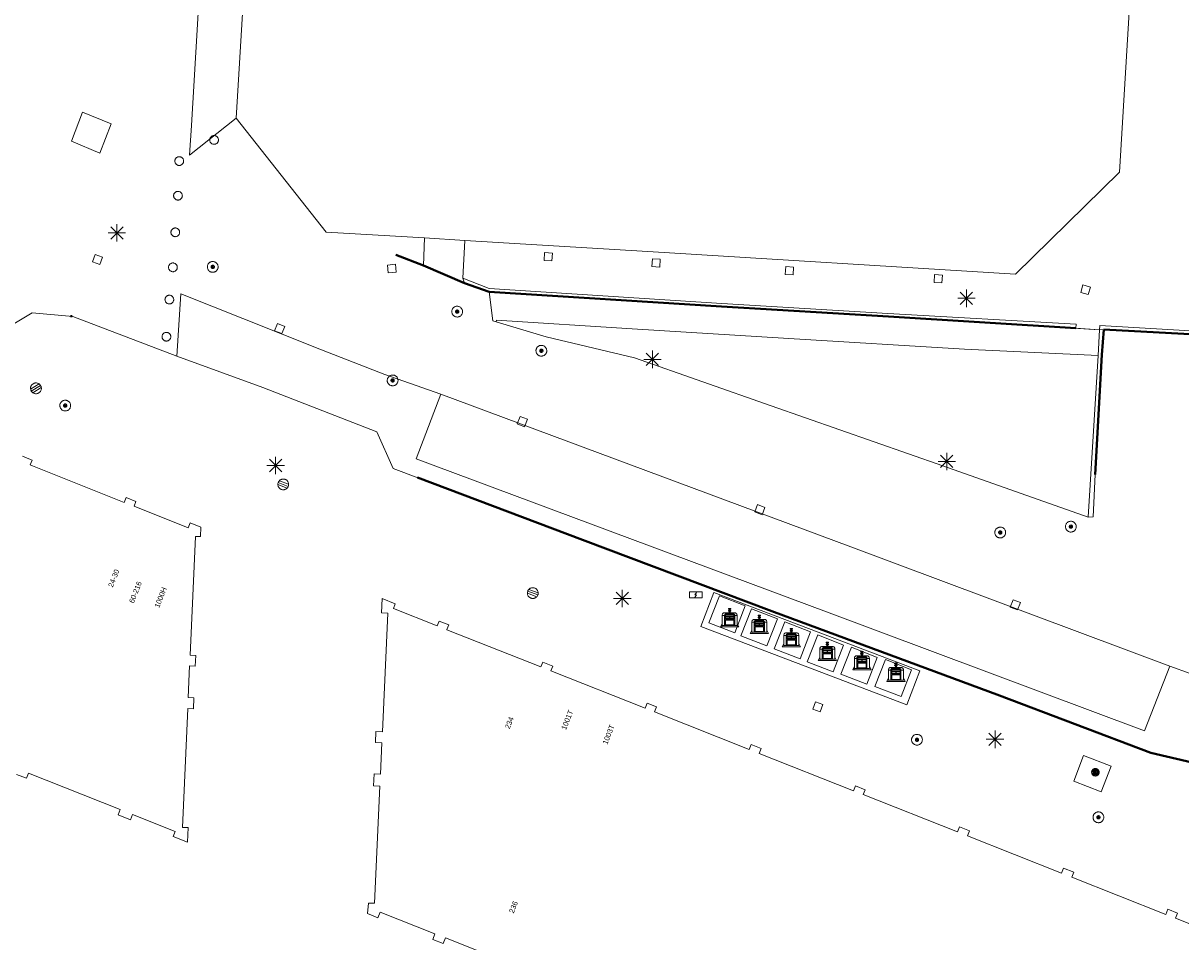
# Model space of a CAD drawing. Header units: metres. Extents: x 135779 to 137489, y 452643 to 455118.
# Tile 382 of 489: x 136792 to 136858, y 454184 to 454237. Entities that reach past the tile are written whole.
import ezdxf
from ezdxf.enums import TextEntityAlignment as Align

# ---------------------------------------------------------------- set-up
doc = ezdxf.new("R2010")
doc.units = ezdxf.units.M
doc.linetypes.add('DGN_Style_4', pattern=[89.853097, 44.898487, -22.449243, 0.056123, -22.449243])
for name, color, linetype, lineweight in [('KTop_BAK_Afval apart plaats', 96, 'Continuous', 13), ('KTop_BTD_Groenvoorziening', 62, 'Continuous', 13), ('KTop_KST_KAST', 40, 'Continuous', 13), ('KTop_NAR_Huisnummer (t)', 7, 'Continuous', 13), ('KTop_NAR_Huisnummer tijdelijk (t)', 7, 'Continuous', 13), ('KTop_OTD_Gesloten verharding', 15, 'Continuous', 13), ('KTop_PAL_Afsluitpaal', 222, 'Continuous', 13), ('KTop_PAL_Lichtmast', 40, 'Continuous', 13), ('KTop_PND_Grondvlaksituatie van BAG-pand [tachy]', 1, 'Continuous', 13), ('KTop_PUT_Drainageput', 15, 'Continuous', 13), ('KTop_PUT_Inspectie- of rioolput', 15, 'Continuous', 13), ('KTop_PUT_Kolk', 15, 'Continuous', 13), ('KTop_SHD_Hek (l)', 15, 'DGN_Style_4', 40), ('KTop_SHD_Muur', 15, 'Continuous', 13), ('KTop_VGO_Boom', 92, 'Continuous', 13), ('KTop_WGD_Rijbaan_Lokale weg', 251, 'Continuous', 13), ('KTop_WGD_Voetpad', 251, 'Continuous', 13)]:
    doc.layers.add(name, color=color, linetype=linetype, lineweight=lineweight)
doc.styles.add('Style-ROVU', font='ROVU.shx')
doc.styles.add('Style-ROVUCURSIEF', font='ROVUCURSIEF.shx')

# ---------------------------------------------------------------- blocks, each defined once
blk = doc.blocks.new('BAK_Afval_apart_plaats')
at = {"layer": 'KTop_BAK_Afval apart plaats'}
for p, q in [((-0.43, 0.141), (-0.425, 0.168)), ((-0.43, 0.118), (-0.43, 0.141)), ((-0.29, 0.118), (-0.43, 0.118)), ((-0.43, 0.118), (-0.43, -0.457)), ((-0.29, 0.118), (-0.43, 0.118)), ((-0.425, 0.168), (-0.416, 0.193)), ((-0.416, 0.193), (-0.403, 0.215)), ((-0.403, 0.215), (-0.384, 0.24)), ((-0.384, 0.24), (-0.364, 0.258)), ((-0.364, 0.258), (-0.342, 0.272)), ((-0.342, 0.272), (0, 0.272)), ((-0.282, 0.167), (-0.29, 0.146)), ((-0.282, 0.167), (-0.29, 0.146)), ((-0.29, 0.146), (-0.29, 0.118)), ((-0.29, 0.146), (-0.29, 0.118)), ((-0.29, -0.429), (-0.29, 0.118)), ((-0.29, 0.118), (-0.29, -0.429)), ((-0.273, 0.186), (-0.282, 0.167)), ((-0.273, 0.186), (-0.282, 0.167)), ((-0.248, 0.217), (-0.273, 0.186)), ((-0.248, 0.217), (-0.273, 0.186)), ((0.248, 0.217), (-0.248, 0.217)), ((0.248, 0.217), (-0.248, 0.217)), ((-0.242, 0.081), (-0.242, 0.153)), ((-0.242, 0.153), (0.242, 0.153)), ((0.242, 0.081), (-0.242, 0.081)), ((-0.242, 0.034), (-0.242, 0.081)), ((-0.242, 0.081), (0.242, 0.081)), ((-0.242, -0.059), (-0.242, 0.034)), ((-0.242, 0.034), (0.242, 0.034)), ((0.242, 0.034), (-0.242, 0.034)), ((-0.073, 0.513), (-0.072, 0.515)), ((-0.073, 0.513), (-0.073, 0.49)), ((-0.072, 0.511), (-0.073, 0.513)), ((-0.072, 0.511), (-0.073, 0.513)), ((-0.073, 0.49), (-0.072, 0.488)), ((-0.073, 0.399), (-0.073, 0.376)), ((-0.072, 0.397), (-0.073, 0.399)), ((-0.073, 0.376), (-0.072, 0.374)), ((-0.072, 0.515), (-0.071, 0.516)), ((-0.07, 0.51), (-0.072, 0.511)), ((-0.07, 0.51), (-0.072, 0.511)), ((-0.072, 0.488), (-0.07, 0.486)), ((-0.07, 0.396), (-0.072, 0.397)), ((-0.072, 0.374), (-0.07, 0.373)), ((-0.071, 0.516), (-0.07, 0.517)), ((-0.07, 0.517), (-0.067, 0.519)), ((-0.069, 0.509), (-0.07, 0.51)), ((-0.069, 0.509), (-0.07, 0.51)), ((-0.07, 0.486), (-0.069, 0.485)), ((-0.069, 0.395), (-0.07, 0.396)), ((-0.07, 0.373), (-0.069, 0.371)), ((-0.066, 0.507), (-0.069, 0.509)), ((-0.066, 0.507), (-0.069, 0.509)), ((-0.069, 0.485), (-0.066, 0.484)), ((-0.066, 0.394), (-0.069, 0.395)), ((-0.069, 0.371), (-0.066, 0.37)), ((-0.067, 0.519), (-0.065, 0.52)), ((-0.063, 0.506), (-0.066, 0.507)), ((-0.063, 0.506), (-0.066, 0.507)), ((-0.066, 0.484), (-0.063, 0.483)), ((-0.063, 0.392), (-0.066, 0.394)), ((-0.066, 0.37), (-0.063, 0.369)), ((-0.065, 0.52), (-0.061, 0.521)), ((-0.059, 0.505), (-0.063, 0.506)), ((-0.059, 0.505), (-0.063, 0.506)), ((-0.063, 0.483), (-0.059, 0.482)), ((-0.059, 0.391), (-0.063, 0.392)), ((-0.063, 0.369), (-0.059, 0.368)), ((-0.061, 0.521), (-0.055, 0.523)), ((-0.054, 0.504), (-0.059, 0.505)), ((-0.054, 0.504), (-0.059, 0.505)), ((-0.059, 0.482), (-0.054, 0.481)), ((-0.054, 0.39), (-0.059, 0.391)), ((-0.059, 0.368), (-0.054, 0.367)), ((-0.055, 0.523), (-0.049, 0.524)), ((-0.048, 0.503), (-0.054, 0.504)), ((-0.048, 0.503), (-0.054, 0.504)), ((-0.054, 0.481), (-0.048, 0.48)), ((-0.048, 0.389), (-0.054, 0.39)), ((-0.054, 0.367), (-0.048, 0.366)), ((-0.049, 0.524), (-0.043, 0.525)), ((-0.043, 0.502), (-0.048, 0.503)), ((-0.043, 0.502), (-0.048, 0.503)), ((-0.048, 0.48), (-0.043, 0.479)), ((-0.043, 0.388), (-0.048, 0.389)), ((-0.048, 0.366), (-0.043, 0.365)), ((-0.043, 0.525), (-0.035, 0.526)), ((-0.036, 0.501), (-0.043, 0.502)), ((-0.036, 0.501), (-0.043, 0.502)), ((-0.043, 0.479), (-0.036, 0.478)), ((-0.036, 0.388), (-0.043, 0.388)), ((-0.043, 0.365), (-0.036, 0.364)), ((-0.03, 0.501), (-0.036, 0.501)), ((-0.03, 0.501), (-0.036, 0.501)), ((-0.036, 0.478), (-0.03, 0.478)), ((-0.03, 0.387), (-0.036, 0.388)), ((-0.036, 0.364), (-0.03, 0.364)), ((-0.035, 0.526), (-0.029, 0.527)), ((-0.021, 0.5), (-0.03, 0.501)), ((-0.021, 0.5), (-0.03, 0.501)), ((-0.03, 0.478), (-0.028, 0.478)), ((-0.021, 0.387), (-0.03, 0.387)), ((-0.03, 0.364), (-0.028, 0.364)), ((-0.029, 0.527), (-0.023, 0.527)), ((-0.028, 0.478), (-0.021, 0.477)), ((-0.028, 0.468), (-0.028, 0.478)), ((-0.028, 0.478), (-0.021, 0.477)), ((-0.028, 0.4), (-0.028, 0.468)), ((-0.028, 0.468), (-0.021, 0.468)), ((-0.021, 0.468), (-0.028, 0.468)), ((-0.021, 0.4), (-0.028, 0.4)), ((-0.028, 0.364), (-0.021, 0.363)), ((-0.028, 0.355), (-0.028, 0.364)), ((-0.028, 0.364), (-0.021, 0.363)), ((-0.028, 0.272), (-0.028, 0.355)), ((-0.028, 0.355), (-0.021, 0.354)), ((-0.021, 0.354), (-0.028, 0.355)), ((0.028, 0.272), (-0.028, 0.272)), ((-0.023, 0.527), (-0.013, 0.528)), ((-0.014, 0.5), (-0.021, 0.5)), ((-0.014, 0.5), (-0.021, 0.5)), ((-0.021, 0.477), (-0.014, 0.477)), ((-0.021, 0.477), (-0.014, 0.477)), ((-0.021, 0.468), (-0.014, 0.468)), ((-0.014, 0.468), (-0.021, 0.468)), ((-0.014, 0.399), (-0.021, 0.4)), ((-0.014, 0.386), (-0.021, 0.387)), ((-0.021, 0.363), (-0.014, 0.363)), ((-0.021, 0.363), (-0.014, 0.363)), ((-0.021, 0.354), (-0.014, 0.354)), ((-0.014, 0.354), (-0.021, 0.354)), ((0, 0.5), (-0.014, 0.5)), ((0, 0.5), (-0.014, 0.5)), ((-0.014, 0.477), (0, 0.477)), ((-0.014, 0.477), (0, 0.477)), ((-0.014, 0.468), (0, 0.468)), ((0, 0.468), (-0.014, 0.468)), ((0, 0.399), (-0.014, 0.399)), ((0, 0.386), (-0.014, 0.386)), ((-0.014, 0.363), (0, 0.363)), ((-0.014, 0.363), (0, 0.363)), ((-0.014, 0.354), (0, 0.354)), ((0, 0.354), (-0.014, 0.354)), ((-0.013, 0.528), (-0.005, 0.528)), ((-0.005, 0.528), (0, 0.528)), ((0, 0.528), (0.005, 0.528)), ((0, 0.5), (0, 0.477)), ((0, 0.477), (0, 0.5)), ((0, 0.477), (0, 0.5)), ((0, 0.5), (0.014, 0.5)), ((0.014, 0.5), (0, 0.5)), ((0.014, 0.477), (0, 0.477)), ((0, 0.477), (0.014, 0.477)), ((0.014, 0.468), (0, 0.468)), ((0, 0.468), (0, 0.399)), ((0, 0.468), (0, 0.399)), ((0.014, 0.468), (0, 0.468)), ((0, 0.399), (0.014, 0.399)), ((0, 0.363), (0, 0.386)), ((0, 0.363), (0, 0.386)), ((0, 0.386), (0.014, 0.386)), ((0.014, 0.363), (0, 0.363)), ((0, 0.363), (0.014, 0.363)), ((0, 0.354), (0.014, 0.354)), ((0, 0.272), (0, 0.354)), ((0, 0.354), (0, 0.272)), ((0.014, 0.354), (0, 0.354)), ((0, 0.272), (0.342, 0.272)), ((0.028, 0.272), (0, 0.272)), ((0, 0.272), (0.028, 0.272)), ((0.005, 0.528), (0.013, 0.528)), ((0.013, 0.528), (0.023, 0.527)), ((0.014, 0.5), (0.021, 0.5)), ((0.021, 0.5), (0.014, 0.5)), ((0.021, 0.477), (0.014, 0.477)), ((0.014, 0.477), (0.021, 0.477)), ((0.021, 0.468), (0.014, 0.468)), ((0.021, 0.468), (0.014, 0.468)), ((0.014, 0.399), (0.021, 0.4)), ((0.014, 0.386), (0.021, 0.387)), ((0.021, 0.363), (0.014, 0.363)), ((0.014, 0.363), (0.021, 0.363)), ((0.014, 0.354), (0.021, 0.354)), ((0.021, 0.354), (0.014, 0.354)), ((0.021, 0.5), (0.03, 0.501)), ((0.03, 0.501), (0.021, 0.5)), ((0.028, 0.478), (0.021, 0.477)), ((0.021, 0.477), (0.028, 0.478)), ((0.021, 0.468), (0.028, 0.468)), ((0.028, 0.468), (0.021, 0.468)), ((0.028, 0.468), (0.021, 0.468)), ((0.021, 0.4), (0.028, 0.4)), ((0.021, 0.387), (0.03, 0.387)), ((0.028, 0.364), (0.021, 0.363)), ((0.021, 0.363), (0.028, 0.364)), ((0.021, 0.354), (0.028, 0.355)), ((0.028, 0.355), (0.021, 0.354)), ((0.023, 0.527), (0.029, 0.527)), ((0.03, 0.478), (0.028, 0.478)), ((0.028, 0.478), (0.028, 0.468)), ((0.028, 0.4), (0.028, 0.468)), ((0.03, 0.364), (0.028, 0.364)), ((0.028, 0.364), (0.028, 0.355)), ((0.028, 0.355), (0.028, 0.272)), ((0.029, 0.527), (0.035, 0.526)), ((0.03, 0.501), (0.036, 0.501)), ((0.036, 0.501), (0.03, 0.501)), ((0.036, 0.478), (0.03, 0.478)), ((0.03, 0.387), (0.036, 0.388)), ((0.036, 0.364), (0.03, 0.364)), ((0.035, 0.526), (0.043, 0.525)), ((0.036, 0.501), (0.043, 0.502)), ((0.043, 0.502), (0.036, 0.501)), ((0.043, 0.479), (0.036, 0.478)), ((0.036, 0.388), (0.043, 0.388)), ((0.043, 0.365), (0.036, 0.364)), ((0.043, 0.525), (0.049, 0.524)), ((0.043, 0.502), (0.048, 0.503)), ((0.048, 0.503), (0.043, 0.502)), ((0.048, 0.48), (0.043, 0.479)), ((0.043, 0.388), (0.048, 0.389)), ((0.048, 0.366), (0.043, 0.365)), ((0.048, 0.503), (0.054, 0.504)), ((0.054, 0.504), (0.048, 0.503)), ((0.054, 0.481), (0.048, 0.48)), ((0.048, 0.389), (0.054, 0.39)), ((0.054, 0.367), (0.048, 0.366)), ((0.049, 0.524), (0.055, 0.523)), ((0.054, 0.504), (0.059, 0.505)), ((0.059, 0.505), (0.054, 0.504)), ((0.059, 0.482), (0.054, 0.481)), ((0.054, 0.39), (0.059, 0.391)), ((0.059, 0.368), (0.054, 0.367)), ((0.055, 0.523), (0.061, 0.521)), ((0.059, 0.505), (0.063, 0.506)), ((0.063, 0.506), (0.059, 0.505)), ((0.063, 0.483), (0.059, 0.482)), ((0.059, 0.391), (0.063, 0.392)), ((0.063, 0.369), (0.059, 0.368)), ((0.061, 0.521), (0.065, 0.52)), ((0.063, 0.506), (0.066, 0.507)), ((0.066, 0.507), (0.063, 0.506)), ((0.066, 0.484), (0.063, 0.483)), ((0.063, 0.392), (0.066, 0.394)), ((0.066, 0.37), (0.063, 0.369)), ((0.065, 0.52), (0.067, 0.519)), ((0.066, 0.507), (0.069, 0.509)), ((0.069, 0.509), (0.066, 0.507)), ((0.069, 0.485), (0.066, 0.484)), ((0.066, 0.394), (0.069, 0.395)), ((0.069, 0.371), (0.066, 0.37)), ((0.067, 0.519), (0.07, 0.517)), ((0.069, 0.509), (0.07, 0.51)), ((0.07, 0.51), (0.069, 0.509)), ((0.07, 0.486), (0.069, 0.485)), ((0.069, 0.395), (0.07, 0.396)), ((0.07, 0.373), (0.069, 0.371)), ((0.07, 0.517), (0.071, 0.516)), ((0.07, 0.51), (0.072, 0.511)), ((0.072, 0.511), (0.07, 0.51)), ((0.072, 0.488), (0.07, 0.486)), ((0.07, 0.396), (0.072, 0.397)), ((0.072, 0.374), (0.07, 0.373)), ((0.071, 0.516), (0.072, 0.515)), ((0.072, 0.515), (0.073, 0.513)), ((0.072, 0.511), (0.073, 0.513)), ((0.073, 0.513), (0.072, 0.511)), ((0.073, 0.49), (0.072, 0.488)), ((0.072, 0.397), (0.073, 0.399)), ((0.073, 0.376), (0.072, 0.374)), ((0.073, 0.513), (0.073, 0.49)), ((0.073, 0.399), (0.073, 0.376)), ((0.242, 0.153), (0.242, 0.081)), ((0.242, 0.081), (0.242, 0.034)), ((0.242, 0.034), (0.242, -0.059)), ((0.273, 0.186), (0.248, 0.217)), ((0.273, 0.186), (0.248, 0.217)), ((0.282, 0.167), (0.273, 0.186)), ((0.282, 0.167), (0.273, 0.186)), ((0.29, 0.146), (0.282, 0.167)), ((0.29, 0.146), (0.282, 0.167)), ((0.29, 0.118), (0.29, 0.146)), ((0.29, 0.118), (0.29, 0.146)), ((0.43, 0.118), (0.29, 0.118)), ((0.29, 0.118), (0.29, -0.429)), ((0.43, 0.118), (0.29, 0.118)), ((0.29, -0.429), (0.29, 0.118)), ((0.342, 0.272), (0.364, 0.258)), ((0.364, 0.258), (0.384, 0.24)), ((0.384, 0.24), (0.403, 0.215)), ((0.403, 0.215), (0.416, 0.193)), ((0.416, 0.193), (0.425, 0.168)), ((0.425, 0.168), (0.43, 0.141)), ((0.43, 0.141), (0.43, 0.118)), ((0.43, -0.457), (0.43, 0.118)), ((-0.528, -0.528), (-0.43, -0.332)), ((0.528, -0.528), (-0.528, -0.528)), ((-0.43, -0.332), (-0.43, -0.457)), ((-0.43, -0.457), (0.43, -0.457)), ((-0.43, -0.457), (0.43, -0.457)), ((0.29, -0.429), (-0.29, -0.429)), ((-0.29, -0.429), (0.29, -0.429)), ((0.242, -0.059), (-0.242, -0.059)), ((-0.242, -0.059), (-0.242, -0.092)), ((0.242, -0.059), (-0.242, -0.059)), ((-0.242, -0.092), (0.242, -0.092)), ((-0.242, -0.11), (-0.242, -0.092)), ((-0.242, -0.092), (0.242, -0.092)), ((0.242, -0.11), (-0.242, -0.11)), ((0.242, -0.11), (-0.242, -0.11)), ((-0.242, -0.147), (0.242, -0.147)), ((-0.242, -0.41), (-0.242, -0.147)), ((0.242, -0.41), (-0.242, -0.41)), ((0.242, -0.11), (0.242, -0.059)), ((0.242, -0.092), (0.242, -0.11)), ((0.242, -0.092), (0.242, -0.11)), ((0.242, -0.147), (0.242, -0.41)), ((0.43, -0.457), (0.43, -0.332)), ((0.43, -0.332), (0.528, -0.528))]:
    blk.add_line(p, q, dxfattribs=at)
at = {"layer": 'KTop_BAK_Afval apart plaats', "flags": 128}
blk.add_lwpolyline([(0.029, 0.413), (0.035, 0.412), (0.043, 0.411), (0.049, 0.41), (0.055, 0.409), (0.061, 0.407), (0.065, 0.406), (0.067, 0.405), (0.07, 0.403), (0.071, 0.402), (0.072, 0.401), (0.073, 0.399), (0.072, 0.397), (0.07, 0.396), (0.069, 0.395), (0.066, 0.394), (0.063, 0.392), (0.059, 0.391), (0.054, 0.39), (0.048, 0.389), (0.043, 0.388), (0.036, 0.388), (0.03, 0.387), (0.021, 0.387), (0.014, 0.386), (0, 0.386), (-0.014, 0.386), (-0.021, 0.387), (-0.03, 0.387), (-0.036, 0.388), (-0.043, 0.388), (-0.048, 0.389), (-0.054, 0.39), (-0.059, 0.391), (-0.063, 0.392), (-0.066, 0.394), (-0.069, 0.395), (-0.07, 0.396), (-0.072, 0.397), (-0.073, 0.399), (-0.072, 0.401), (-0.071, 0.402), (-0.07, 0.403), (-0.067, 0.405), (-0.065, 0.406), (-0.061, 0.407), (-0.055, 0.409), (-0.049, 0.41), (-0.043, 0.411), (-0.035, 0.412), (-0.029, 0.413), (-0.028, 0.413), (-0.028, 0.4), (-0.021, 0.4), (-0.014, 0.399), (0, 0.399), (0.014, 0.399), (0.021, 0.4), (0.028, 0.4), (0.028, 0.413), (0.029, 0.413), (0.028, 0.413)], dxfattribs=at)
at = {"layer": 'KTop_BAK_Afval apart plaats'}
for p in [(0, 0), (-0.43, -0.457)]:
    blk.add_point(p, dxfattribs=at)
blk = doc.blocks.new('KST_KAST')
at = {"layer": 'KTop_KST_KAST', "flags": 128}
blk.add_lwpolyline([(-0.365, 0.169), (0.365, 0.169), (0.365, -0.169), (-0.365, -0.169), (-0.365, 0.169)], close=True, dxfattribs=at)
blk.add_lwpolyline([(0.045, 0.146), (-0.045, 0), (0.045, 0), (-0.045, -0.146)], dxfattribs=at)
blk = doc.blocks.new('PAL_Lichtmast')
at = {"layer": 'KTop_PAL_Lichtmast'}
for p, q in [((-0.354, -0.354), (0.354, 0.354)), ((0.354, -0.354), (-0.354, 0.354)), ((0, -0.5), (0, 0.5)), ((-0.5, 0), (0.5, 0))]:
    blk.add_line(p, q, dxfattribs=at)
blk = doc.blocks.new('PAL_Afsluitpaal')
at = {"layer": 'KTop_PAL_Afsluitpaal', "flags": 128}
blk.add_lwpolyline([(0.25, 0), (0.249, 0.026), (0.245, 0.052), (0.238, 0.077), (0.228, 0.102), (0.217, 0.125), (0.202, 0.147), (0.186, 0.167), (0.167, 0.186), (0.147, 0.202), (0.125, 0.217), (0.102, 0.228), (0.077, 0.238), (0.052, 0.245), (0.026, 0.249), (0, 0.25), (-0.026, 0.249), (-0.052, 0.245), (-0.077, 0.238), (-0.102, 0.228), (-0.125, 0.217), (-0.147, 0.202), (-0.167, 0.186), (-0.186, 0.167), (-0.202, 0.147), (-0.217, 0.125), (-0.228, 0.102), (-0.238, 0.077), (-0.245, 0.052), (-0.249, 0.026), (-0.25, 0), (-0.249, -0.026), (-0.245, -0.052), (-0.238, -0.077), (-0.228, -0.102), (-0.217, -0.125), (-0.202, -0.147), (-0.186, -0.167), (-0.167, -0.186), (-0.147, -0.202), (-0.125, -0.217), (-0.102, -0.228), (-0.077, -0.238), (-0.052, -0.245), (-0.026, -0.249), (0, -0.25), (0.026, -0.249), (0.052, -0.245), (0.077, -0.238), (0.102, -0.228), (0.125, -0.217), (0.147, -0.202), (0.167, -0.186), (0.186, -0.167), (0.202, -0.147), (0.217, -0.125), (0.228, -0.102), (0.238, -0.077), (0.245, -0.052), (0.249, -0.026), (0.25, 0)], dxfattribs=at)
blk = doc.blocks.new('PUT_Kolk')
at = {"layer": 'KTop_PUT_Kolk', "flags": 128}
blk.add_lwpolyline([(0.225, -0.225), (0.225, 0.225), (-0.225, 0.225), (-0.225, -0.225), (0.225, -0.225)], dxfattribs=at)
blk = doc.blocks.new('PUT_Drainageput')
at = {"layer": 'KTop_PUT_Drainageput'}
for p, q in [((-0.12, -0.286), (-0.12, 0.286)), ((0, -0.31), (0, 0.31)), ((0.12, -0.286), (0.12, 0.286))]:
    blk.add_line(p, q, dxfattribs=at)
at = {"layer": 'KTop_PUT_Drainageput', "flags": 128}
blk.add_lwpolyline([(0.31, 0), (0.308, 0.032), (0.303, 0.064), (0.295, 0.096), (0.283, 0.126), (0.268, 0.155), (0.251, 0.182), (0.23, 0.207), (0.207, 0.23), (0.182, 0.251), (0.155, 0.268), (0.126, 0.283), (0.096, 0.295), (0.064, 0.303), (0.032, 0.308), (0, 0.31), (-0.032, 0.308), (-0.064, 0.303), (-0.096, 0.295), (-0.126, 0.283), (-0.155, 0.268), (-0.182, 0.251), (-0.207, 0.23), (-0.23, 0.207), (-0.25, 0.182), (-0.268, 0.155), (-0.283, 0.126), (-0.294, 0.096), (-0.303, 0.064), (-0.308, 0.032), (-0.309, 0), (-0.308, -0.032), (-0.303, -0.064), (-0.294, -0.096), (-0.283, -0.126), (-0.268, -0.155), (-0.25, -0.182), (-0.23, -0.207), (-0.207, -0.23), (-0.182, -0.25), (-0.155, -0.268), (-0.126, -0.283), (-0.096, -0.294), (-0.064, -0.303), (-0.032, -0.308), (0, -0.309), (0.032, -0.308), (0.064, -0.303), (0.096, -0.294), (0.126, -0.283), (0.155, -0.268), (0.182, -0.25), (0.207, -0.23), (0.23, -0.207), (0.251, -0.182), (0.268, -0.155), (0.283, -0.126), (0.295, -0.096), (0.303, -0.064), (0.308, -0.032), (0.31, 0)], dxfattribs=at)
blk = doc.blocks.new('PUT_Inspectie-_of_rioolput')
at = {"layer": 'KTop_PUT_Inspectie- of rioolput', "flags": 128}
for points in [[(0.31, 0), (0.308, 0.032), (0.303, 0.064), (0.294, 0.095), (0.283, 0.126), (0.268, 0.155), (0.25, 0.182), (0.23, 0.207), (0.207, 0.23), (0.182, 0.25), (0.154, 0.268), (0.126, 0.283), (0.095, 0.294), (0.064, 0.303), (0.032, 0.308), (0, 0.309), (-0.032, 0.308), (-0.064, 0.303), (-0.096, 0.294), (-0.126, 0.283), (-0.155, 0.268), (-0.182, 0.25), (-0.207, 0.23), (-0.23, 0.207), (-0.25, 0.182), (-0.268, 0.154), (-0.283, 0.126), (-0.294, 0.095), (-0.303, 0.064), (-0.308, 0.032), (-0.309, 0), (-0.308, -0.032), (-0.303, -0.064), (-0.294, -0.096), (-0.283, -0.126), (-0.268, -0.155), (-0.25, -0.182), (-0.23, -0.207), (-0.207, -0.23), (-0.182, -0.25), (-0.155, -0.268), (-0.126, -0.283), (-0.096, -0.294), (-0.064, -0.303), (-0.032, -0.308), (0, -0.309), (0.032, -0.308), (0.064, -0.303), (0.095, -0.294), (0.126, -0.283), (0.155, -0.268), (0.182, -0.25), (0.207, -0.23), (0.23, -0.207), (0.25, -0.182), (0.268, -0.155), (0.283, -0.126), (0.294, -0.096), (0.303, -0.064), (0.308, -0.032), (0.31, 0)], [(0.095, 0), (0.094, 0.009), (0.092, 0.019), (0.09, 0.029), (0.086, 0.038), (0.082, 0.047), (0.076, 0.055), (0.07, 0.063), (0.063, 0.07), (0.055, 0.076), (0.047, 0.082), (0.038, 0.086), (0.029, 0.09), (0.019, 0.092), (0.009, 0.094), (0, 0.094), (-0.01, 0.094), (-0.02, 0.092), (-0.029, 0.09), (-0.039, 0.086), (-0.048, 0.082), (-0.056, 0.076), (-0.064, 0.07), (-0.071, 0.063), (-0.077, 0.055), (-0.082, 0.047), (-0.087, 0.038), (-0.09, 0.029), (-0.093, 0.019), (-0.094, 0.009), (-0.095, 0), (-0.094, -0.01), (-0.093, -0.02), (-0.09, -0.029), (-0.087, -0.039), (-0.082, -0.048), (-0.077, -0.056), (-0.071, -0.064), (-0.064, -0.071), (-0.056, -0.077), (-0.047, -0.082), (-0.039, -0.087), (-0.029, -0.09), (-0.02, -0.093), (-0.01, -0.094), (0, -0.095), (0.009, -0.094), (0.019, -0.093), (0.029, -0.09), (0.038, -0.087), (0.047, -0.082), (0.055, -0.077), (0.063, -0.071), (0.07, -0.064), (0.076, -0.056), (0.082, -0.047), (0.086, -0.039), (0.09, -0.029), (0.092, -0.02), (0.094, -0.01), (0.095, 0)], [(0.035, 0), (0.034, 0.003), (0.034, 0.007), (0.033, 0.01), (0.031, 0.014), (0.03, 0.017), (0.028, 0.02), (0.026, 0.023), (0.023, 0.026), (0.02, 0.028), (0.017, 0.03), (0.014, 0.031), (0.01, 0.033), (0.007, 0.034), (0.003, 0.034), (0, 0.034), (-0.004, 0.034), (-0.007, 0.034), (-0.011, 0.033), (-0.014, 0.031), (-0.018, 0.03), (-0.021, 0.028), (-0.023, 0.026), (-0.026, 0.023), (-0.028, 0.02), (-0.03, 0.017), (-0.032, 0.014), (-0.033, 0.01), (-0.034, 0.007), (-0.035, 0.003), (-0.035, 0), (-0.035, -0.004), (-0.034, -0.007), (-0.033, -0.011), (-0.032, -0.014), (-0.03, -0.018), (-0.028, -0.021), (-0.026, -0.023), (-0.023, -0.026), (-0.021, -0.028), (-0.017, -0.03), (-0.014, -0.032), (-0.011, -0.033), (-0.007, -0.034), (-0.004, -0.035), (0, -0.035), (0.003, -0.035), (0.007, -0.034), (0.01, -0.033), (0.014, -0.032), (0.017, -0.03), (0.02, -0.028), (0.023, -0.026), (0.026, -0.023), (0.028, -0.021), (0.03, -0.017), (0.031, -0.014), (0.033, -0.011), (0.034, -0.007), (0.034, -0.004), (0.035, 0)], [(0.01, 0.02), (0.007, 0.02), (0.005, 0.021), (0.003, 0.022), (0.001, 0.022), (-0.001, 0.022), (-0.004, 0.022), (-0.006, 0.021), (-0.008, 0.02), (-0.01, 0.019), (-0.012, 0.018), (-0.014, 0.017), (-0.016, 0.015), (-0.017, 0.013), (-0.019, 0.012), (-0.02, 0.009), (-0.021, 0.007), (-0.022, 0.005), (-0.022, 0.003), (-0.022, 0.001), (-0.022, -0.001), (-0.022, -0.004), (-0.022, -0.006), (-0.021, -0.008), (-0.02, -0.01), (-0.019, -0.012), (-0.017, -0.014), (-0.016, -0.016), (-0.014, -0.017), (-0.012, -0.019), (-0.01, -0.02), (-0.008, -0.021), (-0.006, -0.022), (-0.003, -0.022), (-0.001, -0.022), (0.001, -0.022), (0.003, -0.022), (0.005, -0.022), (0.008, -0.021), (0.01, -0.02), (0.012, -0.019), (0.014, -0.017), (0.015, -0.016), (0.017, -0.014), (0.018, -0.012), (0.02, -0.01), (0.02, -0.008), (0.021, -0.006), (0.022, -0.003), (0.022, -0.001), (0.022, 0.001), (0.022, 0.003), (0.021, 0.005), (0.02, 0.008), (0.019, 0.01), (0.018, 0.012), (0.017, 0.014), (0.015, 0.015), (0.013, 0.017), (0.012, 0.018), (0.01, 0.02)]]:
    blk.add_lwpolyline(points, dxfattribs=at)
blk = doc.blocks.new('VGO_Boom')
at = {"layer": 'KTop_VGO_Boom', "flags": 128}
for points in [[(0.215, 0), (0.214, 0.022), (0.21, 0.045), (0.204, 0.066), (0.196, 0.087), (0.186, 0.108), (0.174, 0.126), (0.16, 0.144), (0.144, 0.16), (0.126, 0.174), (0.107, 0.186), (0.087, 0.196), (0.066, 0.204), (0.045, 0.21), (0.022, 0.214), (-0.001, 0.215), (-0.023, 0.214), (-0.045, 0.21), (-0.067, 0.204), (-0.088, 0.196), (-0.108, 0.186), (-0.127, 0.174), (-0.144, 0.16), (-0.16, 0.144), (-0.174, 0.126), (-0.187, 0.107), (-0.197, 0.087), (-0.205, 0.066), (-0.211, 0.045), (-0.214, 0.022), (-0.215, -0.001), (-0.214, -0.023), (-0.211, -0.045), (-0.205, -0.067), (-0.197, -0.088), (-0.187, -0.108), (-0.174, -0.127), (-0.16, -0.144), (-0.144, -0.16), (-0.127, -0.174), (-0.108, -0.187), (-0.088, -0.197), (-0.067, -0.205), (-0.045, -0.211), (-0.023, -0.214), (0, -0.215), (0.022, -0.214), (0.045, -0.211), (0.066, -0.205), (0.087, -0.197), (0.108, -0.187), (0.126, -0.174), (0.144, -0.16), (0.16, -0.144), (0.174, -0.127), (0.186, -0.108), (0.196, -0.088), (0.204, -0.067), (0.21, -0.045), (0.214, -0.023), (0.215, -0.001)], [(0.155, 0), (0.154, 0.016), (0.152, 0.032), (0.147, 0.048), (0.142, 0.063), (0.134, 0.078), (0.125, 0.091), (0.115, 0.104), (0.104, 0.115), (0.091, 0.125), (0.077, 0.134), (0.063, 0.142), (0.048, 0.147), (0.032, 0.152), (0.016, 0.154), (-0.001, 0.155), (-0.017, 0.154), (-0.033, 0.152), (-0.048, 0.147), (-0.064, 0.142), (-0.078, 0.134), (-0.092, 0.125), (-0.104, 0.115), (-0.116, 0.104), (-0.126, 0.091), (-0.135, 0.077), (-0.142, 0.063), (-0.148, 0.048), (-0.152, 0.032), (-0.155, 0.016), (-0.155, -0.001), (-0.155, -0.017), (-0.152, -0.033), (-0.148, -0.048), (-0.142, -0.064), (-0.135, -0.078), (-0.126, -0.092), (-0.116, -0.104), (-0.104, -0.116), (-0.092, -0.126), (-0.078, -0.135), (-0.064, -0.142), (-0.048, -0.148), (-0.033, -0.152), (-0.017, -0.155), (0, -0.155), (0.016, -0.155), (0.032, -0.152), (0.048, -0.148), (0.063, -0.142), (0.078, -0.135), (0.091, -0.126), (0.104, -0.116), (0.115, -0.104), (0.125, -0.092), (0.134, -0.078), (0.142, -0.064), (0.147, -0.048), (0.152, -0.033), (0.154, -0.017), (0.155, -0.001)], [(0.095, 0), (0.094, 0.01), (0.093, 0.02), (0.09, 0.029), (0.087, 0.039), (0.082, 0.048), (0.077, 0.056), (0.071, 0.064), (0.064, 0.071), (0.056, 0.077), (0.047, 0.082), (0.039, 0.087), (0.029, 0.09), (0.02, 0.093), (0.01, 0.094), (-0.001, 0.095), (-0.01, 0.094), (-0.02, 0.093), (-0.03, 0.09), (-0.039, 0.087), (-0.048, 0.082), (-0.056, 0.077), (-0.064, 0.071), (-0.071, 0.064), (-0.077, 0.056), (-0.083, 0.047), (-0.087, 0.039), (-0.091, 0.029), (-0.093, 0.02), (-0.095, 0.01), (-0.095, -0.001), (-0.095, -0.01), (-0.093, -0.02), (-0.091, -0.03), (-0.087, -0.039), (-0.083, -0.048), (-0.077, -0.056), (-0.071, -0.064), (-0.064, -0.071), (-0.056, -0.077), (-0.048, -0.083), (-0.039, -0.087), (-0.03, -0.091), (-0.02, -0.093), (-0.01, -0.095), (0, -0.095), (0.01, -0.095), (0.02, -0.093), (0.029, -0.091), (0.039, -0.087), (0.048, -0.083), (0.056, -0.077), (0.064, -0.071), (0.071, -0.064), (0.077, -0.056), (0.082, -0.048), (0.087, -0.039), (0.09, -0.03), (0.093, -0.02), (0.094, -0.01), (0.095, -0.001)], [(0.035, 0), (0.035, 0.004), (0.034, 0.007), (0.033, 0.011), (0.032, 0.014), (0.03, 0.018), (0.028, 0.021), (0.026, 0.023), (0.023, 0.026), (0.021, 0.028), (0.017, 0.03), (0.014, 0.032), (0.011, 0.033), (0.007, 0.034), (0.004, 0.035), (-0.001, 0.035), (-0.004, 0.035), (-0.008, 0.034), (-0.011, 0.033), (-0.015, 0.032), (-0.018, 0.03), (-0.021, 0.028), (-0.024, 0.026), (-0.027, 0.023), (-0.029, 0.021), (-0.031, 0.017), (-0.032, 0.014), (-0.034, 0.011), (-0.035, 0.007), (-0.035, 0.004), (-0.035, -0.001), (-0.035, -0.004), (-0.035, -0.008), (-0.034, -0.011), (-0.032, -0.015), (-0.031, -0.018), (-0.029, -0.021), (-0.027, -0.024), (-0.024, -0.027), (-0.021, -0.029), (-0.018, -0.031), (-0.015, -0.032), (-0.011, -0.034), (-0.008, -0.035), (-0.004, -0.035), (0, -0.035), (0.004, -0.035), (0.007, -0.035), (0.011, -0.034), (0.014, -0.032), (0.018, -0.031), (0.021, -0.029), (0.023, -0.027), (0.026, -0.024), (0.028, -0.021), (0.03, -0.018), (0.032, -0.015), (0.033, -0.011), (0.034, -0.008), (0.035, -0.004), (0.035, 0)]]:
    blk.add_lwpolyline(points, dxfattribs=at)

msp = doc.modelspace()

# ---------------------------------------------------------------- linework, layer by layer
at = {"layer": 'KTop_BTD_Groenvoorziening', "flags": 128}
msp.add_lwpolyline([(136854.327, 454194.082), (136852.747, 454194.686), (136852.187, 454193.22), (136853.767, 454192.617), (136854.327, 454194.082)], dxfattribs=at)
at = {"layer": 'KTop_OTD_Gesloten verharding', "flags": 128}
for points in [[(136817.178, 454222.06), (136817.278, 454221.764), (136818.697, 454221.275), (136832.012, 454220.442), (136841.574, 454219.866), (136852.313, 454219.186)], [(136853.661, 454219.101), (136853.922, 454219.107), (136859.905, 454218.793), (136860.166, 454218.779)], [(136830.821, 454202.092), (136842.623, 454197.597), (136843.368, 454199.552), (136831.566, 454204.047), (136830.821, 454202.092)], [(136831.885, 454203.85), (136833.361, 454203.268), (136832.768, 454201.725), (136831.273, 454202.3), (136831.885, 454203.85)], [(136833.729, 454203.107), (136833.118, 454201.556), (136834.613, 454200.982), (136835.206, 454202.524), (136833.729, 454203.107)], [(136835.629, 454202.363), (136835.018, 454200.813), (136836.513, 454200.238), (136837.106, 454201.781), (136835.629, 454202.363)], [(136837.529, 454201.611), (136836.918, 454200.06), (136838.412, 454199.486), (136839.006, 454201.028), (136837.529, 454201.611)], [(136839.456, 454200.904), (136840.933, 454200.322), (136840.34, 454198.779), (136838.845, 454199.354), (136839.456, 454200.904)], [(136841.411, 454200.197), (136842.888, 454199.615), (136842.295, 454198.072), (136840.8, 454198.647), (136841.411, 454200.197)]]:
    msp.add_lwpolyline(points, dxfattribs=at)
at = {"layer": 'KTop_PND_Grondvlaksituatie van BAG-pand [tachy]', "flags": 128}
for points in [[(136805.585, 454254.343), (136804.994, 454244.515), (136804.194, 454231.228)], [(136804.194, 454231.228), (136809.361, 454224.704), (136814.982, 454224.362)], [(136814.982, 454224.362), (136817.303, 454224.221), (136817.178, 454222.06), (136817.278, 454221.764)], [(136817.278, 454221.764), (136818.697, 454221.275)], [(136818.697, 454221.275), (136832.012, 454220.442), (136841.574, 454219.866), (136853.661, 454219.101)], [(136853.922, 454219.107), (136853.661, 454219.101)], [(136853.922, 454219.107), (136859.905, 454218.793)], [(136801.867, 454207.255), (136802.157, 454207.242), (136802.181, 454207.781), (136801.567, 454208.025), (136801.457, 454207.75), (136798.349, 454208.984), (136798.457, 454209.257), (136797.903, 454209.48), (136797.788, 454209.207), (136792.531, 454211.294), (136792.393, 454211.349), (136792.502, 454211.623), (136792.414, 454211.658), (136791.951, 454211.845)], [(136791.608, 454193.607), (136792.177, 454193.386), (136792.293, 454193.678), (136797.561, 454191.591), (136797.443, 454191.294), (136798.149, 454191.013), (136798.267, 454191.311), (136800.71, 454190.343), (136800.594, 454190.049), (136801.401, 454189.731), (136801.439, 454190.558), (136801.117, 454190.567), (136801.423, 454197.39), (136801.745, 454197.376), (136801.771, 454197.999), (136801.451, 454198.013), (136801.533, 454199.826), (136801.857, 454199.812), (136801.888, 454200.431), (136801.561, 454200.445), (136801.867, 454207.255)], [(136863.293, 454183.274), (136858.028, 454185.361), (136858.142, 454185.65), (136857.571, 454185.877), (136857.457, 454185.587), (136852.081, 454187.717), (136852.194, 454188.001), (136851.609, 454188.232), (136851.486, 454187.953), (136846.11, 454190.084), (136846.222, 454190.368), (136845.648, 454190.597), (136845.535, 454190.314), (136840.122, 454192.457), (136840.232, 454192.734), (136839.692, 454192.952), (136839.575, 454192.673), (136834.16, 454194.819), (136834.272, 454195.103), (136833.704, 454195.332), (136833.584, 454195.047), (136828.171, 454197.193), (136828.283, 454197.477), (136827.741, 454197.687), (136827.63, 454197.407), (136822.236, 454199.544), (136822.344, 454199.817), (136821.771, 454200.048), (136821.662, 454199.772), (136816.272, 454201.908), (136816.266, 454201.91), (136816.374, 454202.182), (136815.825, 454202.404), (136815.71, 454202.13), (136813.208, 454203.122), (136813.317, 454203.396), (136812.557, 454203.69), (136812.531, 454202.872), (136812.895, 454202.856), (136812.581, 454196.057), (136812.204, 454196.074), (136812.175, 454195.444), (136812.552, 454195.427), (136812.469, 454193.619), (136812.097, 454193.64), (136812.07, 454192.956), (136812.438, 454192.939), (136812.128, 454186.225), (136811.771, 454186.237), (136811.719, 454185.634), (136812.322, 454185.395), (136812.444, 454185.717), (136815.59, 454184.47), (136815.463, 454184.15), (136816.055, 454183.912), (136816.183, 454184.235), (136821.524, 454182.119)]]:
    msp.add_lwpolyline(points, dxfattribs=at)
at = {"layer": 'KTop_SHD_Hek (l)', "flags": 128}
for points in [[(136814.934, 454222.78), (136813.344, 454223.403)], [(136817.278, 454221.764), (136814.934, 454222.78)], [(136856.612, 454194.84), (136847.936, 454198.138), (136834.885, 454202.977), (136824.035, 454207.064), (136813.19, 454211.147), (136812.253, 454213.251), (136805.722, 454215.794), (136800.804, 454217.59), (136794.834, 454219.87), (136792.517, 454220.073), (136788.536, 454217.694), (136786.249, 454217.618), (136779.767, 454220.143), (136773.274, 454222.662)], [(136852.313, 454219.186), (136841.574, 454219.866), (136832.012, 454220.442), (136818.697, 454221.275), (136817.278, 454221.764)], [(136853.922, 454219.107), (136853.798, 454217.666), (136853.425, 454210.795)], [(136859.905, 454218.793), (136853.922, 454219.107)], [(136856.612, 454194.84), (136858.965, 454194.286)]]:
    msp.add_lwpolyline(points, dxfattribs=at)
at = {"layer": 'KTop_SHD_Muur', "flags": 128}
for points in [[(136853.02, 454208.36), (136853.294, 454208.372), (136853.425, 454210.795), (136853.798, 454217.666), (136853.922, 454219.107)], [(136853.661, 454219.101), (136853.581, 454217.631)], [(136853.581, 454217.631), (136853.02, 454208.36)]]:
    msp.add_lwpolyline(points, dxfattribs=at)
at = {"layer": 'KTop_WGD_Rijbaan_Lokale weg', "flags": 128}
for points in [[(136804.194, 454231.228), (136801.532, 454229.103), (136801.64, 454230.818), (136802.283, 454241.8), (136802.677, 454247.547), (136803.279, 454257.371), (136803.742, 454265.495), (136804.095, 454271.655), (136807.354, 454279.968), (136811.001, 454289.311), (136813.305, 454295.105), (136816.93, 454304.296), (136819.484, 454303.097), (136825.871, 454299.998), (136831.841, 454297.106), (136835.549, 454295.293), (136841.063, 454292.662)], [(136795.389, 454231.582), (136794.755, 454229.906), (136796.388, 454229.222), (136797.032, 454230.901), (136795.389, 454231.582)], [(136767.364, 454224.939), (136771.499, 454223.33), (136773.274, 454222.662), (136779.767, 454220.143), (136786.249, 454217.618), (136788.536, 454217.694), (136792.517, 454220.073), (136794.834, 454219.87), (136800.804, 454217.59)], [(136817.278, 454221.764), (136814.934, 454222.78), (136814.982, 454224.362)], [(136800.804, 454217.59), (136801.03, 454221.159), (136804.571, 454219.751), (136809.085, 454217.949), (136812.721, 454216.532), (136815.927, 454215.409)], [(136819.087, 454219.557), (136818.912, 454219.607), (136818.697, 454221.275)], [(136819.087, 454219.557), (136821.966, 454218.703), (136827.014, 454217.495), (136834.849, 454214.737), (136844.682, 454211.308), (136853.02, 454208.36)], [(136857.686, 454199.808), (136839.411, 454206.651), (136815.927, 454215.409)], [(136857.686, 454199.808), (136862.353, 454198.126), (136865.133, 454195.379)]]:
    msp.add_lwpolyline(points, dxfattribs=at)
at = {"layer": 'KTop_WGD_Voetpad', "flags": 128}
for points in [[(136808.177, 454256.891), (136811.515, 454260.173), (136833.931, 454258.802), (136851.029, 454257.759), (136856.208, 454251.255), (136854.816, 454228.13), (136848.844, 454222.295), (136827.783, 454223.585), (136817.303, 454224.221), (136817.178, 454222.06)], [(136852.313, 454219.186), (136852.33, 454219.415), (136841.536, 454220.025), (136832.03, 454220.605), (136818.687, 454221.459), (136817.178, 454222.06)], [(136853.581, 454217.631), (136845.921, 454217.982), (136835.858, 454218.601), (136826.882, 454219.146), (136819.11, 454219.642), (136819.087, 454219.557)], [(136852.313, 454219.186), (136853.661, 454219.101)], [(136860.177, 454218.963), (136853.679, 454219.338), (136853.661, 454219.101)], [(136800.804, 454217.59), (136805.722, 454215.794), (136812.253, 454213.251), (136813.19, 454211.147), (136824.035, 454207.064), (136834.885, 454202.977), (136847.936, 454198.138), (136856.612, 454194.84), (136858.965, 454194.286)], [(136815.927, 454215.409), (136814.513, 454211.705), (136838.03, 454202.94), (136856.252, 454196.107), (136857.686, 454199.808)]]:
    msp.add_lwpolyline(points, dxfattribs=at)

# ---------------------------------------------------------------- block references
at = {"layer": 'KTop_BAK_Afval apart plaats'}
for p in [(136832.471, 454202.6), (136834.176, 454202.216), (136836.008, 454201.452), (136838.071, 454200.673), (136840.051, 454200.139), (136842.001, 454199.471)]:
    msp.add_blockref('BAK_Afval_apart_plaats', p, dxfattribs=at)
at = {"layer": 'KTop_KST_KAST'}
msp.add_blockref('KST_KAST', (136830.531, 454203.9), dxfattribs=at)
at = {"layer": 'KTop_PAL_Afsluitpaal'}
for p in [(136802.934, 454229.981), (136800.935, 454228.771), (136800.864, 454226.785), (136800.71, 454224.686), (136800.573, 454222.679), (136800.37, 454220.831), (136800.202, 454218.702)]:
    msp.add_blockref('PAL_Afsluitpaal', p, dxfattribs=at)
at = {"layer": 'KTop_PAL_Lichtmast'}
for p in [(136797.363, 454224.651), (136846.042, 454220.905), (136828.052, 454217.403), (136806.46, 454211.319), (136844.916, 454211.553), (136826.323, 454203.7), (136847.679, 454195.622)]:
    msp.add_blockref('PAL_Lichtmast', p, dxfattribs=at)
at = {"layer": 'KTop_PUT_Drainageput'}
for p, rotation in [((136792.727, 454215.743), 120.8620556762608), ((136806.896, 454210.234), 68.72536710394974), ((136821.194, 454204.006), 69.36930347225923)]:
    msp.add_blockref('PUT_Drainageput', p, dxfattribs=dict(at, rotation=rotation))
at = {"layer": 'KTop_PUT_Inspectie- of rioolput'}
for p, rotation in [((136802.856, 454222.705), 176.3841531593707), ((136816.862, 454220.14), 70.98559402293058), ((136821.686, 454217.898), 73.47802269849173), ((136813.163, 454216.198), 70.69562605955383), ((136794.403, 454214.754), 69.09766582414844), ((136852.025, 454207.814), 70.52834062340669), ((136847.978, 454207.478), 70.5283406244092), ((136843.207, 454195.598), 69.65641913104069), ((136853.604, 454191.152), 69.18674612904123)]:
    msp.add_blockref('PUT_Inspectie-_of_rioolput', p, dxfattribs=dict(at, rotation=rotation))
at = {"layer": 'KTop_PUT_Kolk'}
for p, rotation in [((136796.257, 454223.128), 249.0976658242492), ((136822.079, 454223.283), 86.52714894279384), ((136813.117, 454222.608), 5.407592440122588), ((136828.262, 454222.935), 86.4949749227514), ((136835.899, 454222.485), 86.4949749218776), ((136844.429, 454222.025), 86.49497492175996), ((136852.865, 454221.393), 254.8650494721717), ((136806.685, 454219.17), 248.2379931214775), ((136820.596, 454213.834), 249.5477659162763), ((136834.209, 454208.788), 249.5477659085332), ((136848.842, 454203.338), 249.4717901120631), ((136837.526, 454197.485), 69.65641913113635)]:
    msp.add_blockref('PUT_Kolk', p, dxfattribs=dict(at, rotation=rotation))
at = {"layer": 'KTop_VGO_Boom'}
msp.add_blockref('VGO_Boom', (136853.429, 454193.734), dxfattribs=at)

# ---------------------------------------------------------------- texts
at = {"layer": 'KTop_NAR_Huisnummer (t)', "style": 'Style-ROVU'}
for s, p in [('24-30', (136797.377, 454205.349)), ('60-216', (136798.662, 454204.655)), ('1000H', (136800.091, 454204.324)), ('234', (136819.974, 454196.891)), ('1001T', (136823.382, 454197.281)), ('1003T', (136825.749, 454196.445))]:
    msp.add_text(s, height=0.3, rotation=68.5, dxfattribs=at).set_placement(p, align=Align.MIDDLE_RIGHT)
at = {"layer": 'KTop_NAR_Huisnummer tijdelijk (t)', "style": 'Style-ROVUCURSIEF'}
msp.add_text('236', height=0.3, rotation=68.5, dxfattribs=at).set_placement((136819.959, 454185.682), align=Align.MIDDLE_LEFT)

doc.saveas('drawing.dxf')
